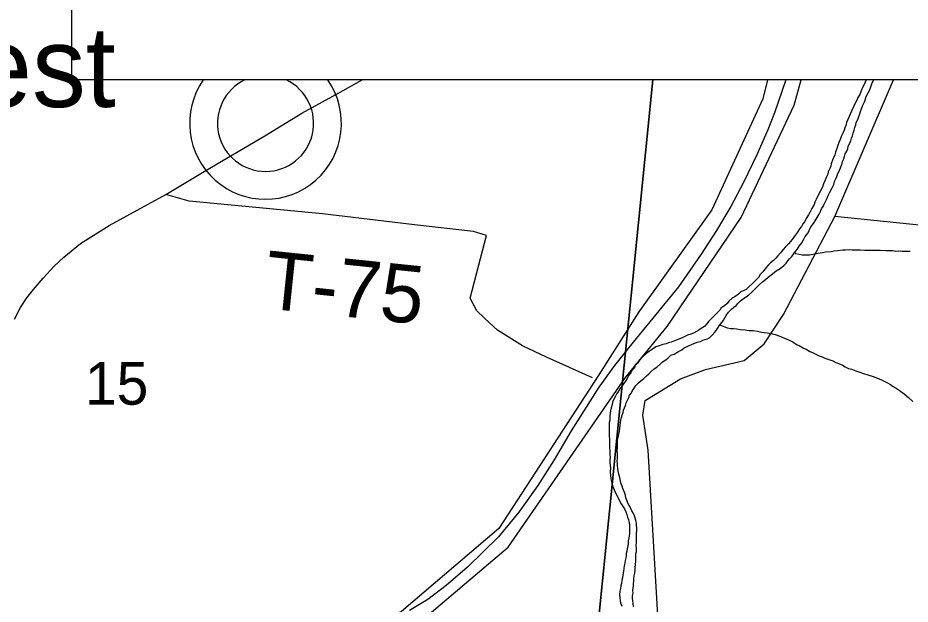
# Model space of a CAD drawing. Extents: x 0 to 34, y -4 to 22.
# Drawn here: x 3.906 to 4.522, y 19.03 to 19.435 of the extents above; entities that cross this region are included whole.
import ezdxf

# ---------------------------------------------------------------- set-up
doc = ezdxf.new("R2010")
doc.units = 0
for name, color, linetype in [('GM_X_Corporation', 7, 'Continuous'), ('GM_X_County_Road', 7, 'Continuous'), ('GM_X_Minor_River', 7, 'Continuous'), ('GM_X_Rail_Line', 7, 'Continuous'), ('GM_X_Section', 7, 'Continuous'), ('GM_X_Section_Text', 7, 'Continuous'), ('GM_X_Township', 7, 'Continuous'), ('GM_X_Township_Road', 7, 'Continuous'), ('GM_X_Township_Road_Text', 7, 'Continuous'), ('GM_X_Unincorporated', 7, 'Continuous'), ('GM_X_Unincorporated_Text', 7, 'Continuous'), ('GM_X_US_Route', 7, 'Continuous'), ('SH_Text', 7, 'Continuous')]:
    doc.layers.add(name, color=color, linetype=linetype)

msp = doc.modelspace()

# ---------------------------------------------------------------- linework, layer by layer
at = {"layer": 'GM_X_Corporation'}
msp.add_lwpolyline([(3.90028, 18.84891), (3.97005, 18.89124), (4.04146, 18.932), (4.10968, 18.98061), (4.17685, 19.01173), (4.24489, 19.06965), (4.32583, 19.18677), (4.35455, 19.22188), (4.40569, 19.29705), (4.44231, 19.37455), (4.44713, 19.39206), (4.42391, 19.39206), (4.42052, 19.37907), (4.38533, 19.3024), (4.33505, 19.23202), (4.30739, 19.18845), (4.23841, 19.08244), (4.1712, 19.02523), (4.10434, 18.99426), (4.03585, 18.94545), (3.96469, 18.90484), (3.89508, 18.8626)], dxfattribs=at)
at = {"layer": 'GM_X_County_Road'}
msp.add_lwpolyline([(4.30269, 18.7967), (4.29682, 18.81893), (4.29278, 18.83509), (4.29361, 18.86203), (4.28538, 18.9188), (4.28964, 18.93093), (4.29997, 18.94102), (4.33049, 18.95404), (4.34395, 18.96661), (4.35069, 18.9794), (4.34148, 19.13651), (4.33767, 19.16075), (4.33946, 19.17084), (4.3637, 19.18566), (4.38098, 19.19217), (4.40769, 19.19845), (4.42161, 19.2099), (4.43485, 19.23009), (4.47033, 19.29782), (4.51074, 19.39206)], dxfattribs=at)
at = {"layer": 'GM_X_Minor_River'}
for points in [[(4.43778, 19.26717), (4.43917, 19.26873), (4.44056, 19.27029), (4.4428, 19.27316), (4.4442, 19.27499), (4.44562, 19.27735), (4.44757, 19.27969), (4.44899, 19.28205), (4.44985, 19.28389), (4.45181, 19.2865), (4.45267, 19.28808), (4.45383, 19.29072), (4.45551, 19.29307), (4.45664, 19.2949), (4.45805, 19.297), (4.45947, 19.29936), (4.46034, 19.3012), (4.4612, 19.30304), (4.46232, 19.30461), (4.46291, 19.3062), (4.46378, 19.30804), (4.46493, 19.31041), (4.46579, 19.31225), (4.46694, 19.31462), (4.46838, 19.31752), (4.46953, 19.31988), (4.47013, 19.322), (4.471, 19.32385), (4.47159, 19.32543), (4.47246, 19.32754), (4.4736, 19.32964), (4.47448, 19.33202), (4.47507, 19.3336), (4.47568, 19.33572), (4.47654, 19.33756), (4.47686, 19.33916), (4.47746, 19.34101), (4.47859, 19.34284), (4.47918, 19.34443), (4.47951, 19.34629), (4.48065, 19.34839), (4.48124, 19.34998), (4.48183, 19.35183), (4.48242, 19.35341), (4.48302, 19.35526), (4.48363, 19.35738), (4.48422, 19.35923), (4.48482, 19.36108), (4.48514, 19.36268), (4.4863, 19.36531), (4.48689, 19.3669), (4.48748, 19.36875), (4.48807, 19.37034), (4.48867, 19.37219), (4.48955, 19.37456), (4.4907, 19.37693), (4.49157, 19.37904), (4.49189, 19.38063), (4.49332, 19.38326), (4.49418, 19.38484), (4.49506, 19.38722), (4.49593, 19.38933), (4.49681, 19.39144), (4.49714, 19.39206)], [(4.49189, 19.39206), (4.49172, 19.39159), (4.49085, 19.38948), (4.48971, 19.38738), (4.48854, 19.38448), (4.48766, 19.3821), (4.48625, 19.38001), (4.48538, 19.37816), (4.48424, 19.37606), (4.48308, 19.37343), (4.48193, 19.37106), (4.48078, 19.36842), (4.48019, 19.36684), (4.47931, 19.36473), (4.47844, 19.36262), (4.47783, 19.3605), (4.47725, 19.35891), (4.47666, 19.35733), (4.47607, 19.35575), (4.47492, 19.35338), (4.47404, 19.351), (4.47316, 19.34889), (4.47229, 19.34678), (4.47169, 19.34466), (4.4708, 19.34228), (4.47021, 19.34043), (4.46962, 19.33885), (4.46903, 19.33726), (4.46785, 19.33409), (4.46753, 19.3325), (4.46694, 19.33092), (4.46579, 19.32855), (4.46547, 19.32695), (4.46461, 19.32511), (4.46345, 19.32248), (4.46258, 19.32036), (4.46169, 19.31799), (4.46026, 19.3151), (4.45883, 19.31247), (4.4574, 19.30957), (4.45653, 19.30773), (4.45595, 19.30614), (4.45451, 19.30325), (4.45308, 19.30062), (4.45223, 19.29905), (4.45053, 19.29643), (4.44966, 19.29432), (4.44827, 19.29276), (4.4474, 19.29092)], [(4.4474, 19.29092), (4.44601, 19.28936), (4.44459, 19.28699), (4.4432, 19.28517), (4.44095, 19.28203), (4.43843, 19.2789), (4.43622, 19.27684), (4.43455, 19.27502), (4.43287, 19.27266), (4.43093, 19.27059), (4.42953, 19.26903), (4.42788, 19.26748), (4.42595, 19.26593), (4.42428, 19.26411), (4.42261, 19.2623), (4.42093, 19.25994), (4.41872, 19.25787), (4.41758, 19.25577), (4.41563, 19.2537), (4.41342, 19.25163), (4.41121, 19.24956), (4.409, 19.24749), (4.40546, 19.24573), (4.4038, 19.24418), (4.40133, 19.24238), (4.39942, 19.24137), (4.39721, 19.2393), (4.39608, 19.23774), (4.39416, 19.23619), (4.39196, 19.23466), (4.39084, 19.23309), (4.38917, 19.23127), (4.38696, 19.2292), (4.3853, 19.22765), (4.38308, 19.22532), (4.38196, 19.22375), (4.38029, 19.22193), (4.3781, 19.22039), (4.37645, 19.21938), (4.37481, 19.21836), (4.37264, 19.21736), (4.37101, 19.2166), (4.36857, 19.21588), (4.36666, 19.21487), (4.36503, 19.21412), (4.36313, 19.21338), (4.3615, 19.21263), (4.3596, 19.21188), (4.35743, 19.21115), (4.35554, 19.21067), (4.35391, 19.20992), (4.35148, 19.20946), (4.34904, 19.20847), (4.34687, 19.20773), (4.34441, 19.20621), (4.34249, 19.20493), (4.34084, 19.20365), (4.33864, 19.20184), (4.33699, 19.20056), (4.33559, 19.19873), (4.33418, 19.19664), (4.33252, 19.19509), (4.33192, 19.19324), (4.33053, 19.19168), (4.3294, 19.18984), (4.328, 19.18801), (4.32686, 19.18591), (4.32573, 19.18408), (4.32433, 19.18225), (4.3232, 19.18068), (4.3218, 19.17886), (4.32095, 19.17728), (4.31982, 19.17571), (4.31896, 19.17387), (4.31782, 19.17177), (4.31694, 19.16966), (4.31662, 19.16806), (4.31601, 19.16568), (4.3154, 19.16356), (4.31503, 19.16037), (4.31492, 19.15716), (4.3146, 19.15557), (4.31455, 19.15397), (4.3145, 19.15237), (4.31444, 19.1505), (4.31462, 19.14809), (4.31457, 19.14649), (4.31476, 19.14408), (4.3147, 19.14221), (4.31488, 19.13953), (4.31482, 19.13793), (4.31503, 19.13606), (4.31495, 19.13365), (4.31515, 19.13151), (4.31509, 19.12991), (4.31503, 19.12804), (4.31523, 19.1259), (4.31545, 19.12429), (4.31535, 19.12135), (4.31554, 19.11894), (4.31573, 19.1168)], [(4.4428, 19.27316), (4.44304, 19.27235), (4.4457, 19.27173), (4.44783, 19.2714), (4.44997, 19.27133), (4.45292, 19.27124), (4.45534, 19.2717), (4.45858, 19.2724), (4.46181, 19.27284), (4.46397, 19.27331), (4.46773, 19.27372), (4.46989, 19.27419), (4.47231, 19.27438), (4.47581, 19.27481), (4.47768, 19.27475), (4.4801, 19.27495), (4.48224, 19.27488), (4.48411, 19.27482), (4.48599, 19.27476), (4.48786, 19.27471), (4.49107, 19.27461), (4.49428, 19.27451), (4.49615, 19.27445), (4.49964, 19.27461), (4.50152, 19.27455), (4.50553, 19.27443), (4.50821, 19.27434), (4.51008, 19.27429), (4.51248, 19.27395), (4.51436, 19.27415), (4.51676, 19.27381), (4.51864, 19.27376), (4.52052, 19.27396), (4.52239, 19.27391)], [(4.32677, 19.10204), (4.32601, 19.10366), (4.3258, 19.10527), (4.32532, 19.10689), (4.32457, 19.10851), (4.32409, 19.11013), (4.3236, 19.11175), (4.32285, 19.11338), (4.32237, 19.11499), (4.32216, 19.1166), (4.32168, 19.11849), (4.32095, 19.12065), (4.32074, 19.12226), (4.32052, 19.12387), (4.32032, 19.12574), (4.32037, 19.12734), (4.32016, 19.12922), (4.32022, 19.13109), (4.32028, 19.13269), (4.32033, 19.13429), (4.32012, 19.13617), (4.32019, 19.1383), (4.32025, 19.1399), (4.3203, 19.1415), (4.32036, 19.14337), (4.32069, 19.14523), (4.32131, 19.14762), (4.32164, 19.14948), (4.32197, 19.1516), (4.32204, 19.15374), (4.32237, 19.1556), (4.32269, 19.15719), (4.32302, 19.15905), (4.32361, 19.16064), (4.32421, 19.16249), (4.32453, 19.16408), (4.32512, 19.16566), (4.32571, 19.16725), (4.3263, 19.1691), (4.32689, 19.17068), (4.32803, 19.17279), (4.32862, 19.17437), (4.33002, 19.1762), (4.33061, 19.17778), (4.33173, 19.17935), (4.33286, 19.18118), (4.3348, 19.183), (4.33673, 19.18454), (4.33838, 19.18609), (4.34004, 19.18764), (4.34197, 19.18919), (4.34363, 19.19074), (4.34556, 19.19255), (4.34748, 19.19382), (4.34969, 19.19589), (4.35135, 19.19744), (4.35355, 19.19898), (4.3552, 19.20026), (4.35713, 19.20207), (4.3593, 19.20281), (4.3623, 19.20459), (4.36476, 19.20585), (4.36641, 19.20713), (4.36886, 19.20839), (4.37185, 19.20963), (4.37375, 19.21038), (4.37538, 19.21113), (4.37754, 19.2116), (4.37917, 19.21235), (4.38079, 19.21283), (4.38242, 19.21331), (4.38406, 19.21433), (4.38572, 19.21588), (4.38739, 19.21797), (4.38879, 19.2198), (4.39104, 19.22293), (4.39244, 19.22476), (4.39356, 19.22633), (4.39527, 19.22948), (4.39696, 19.23183), (4.39891, 19.23391), (4.40055, 19.23519), (4.40221, 19.23648), (4.4036, 19.23804), (4.40525, 19.23959), (4.40718, 19.24113), (4.4091, 19.24241), (4.41102, 19.24369), (4.41295, 19.2455), (4.41489, 19.24731), (4.41628, 19.24887), (4.41822, 19.25094), (4.42042, 19.25275), (4.42235, 19.25429), (4.42428, 19.25583), (4.4273, 19.25814), (4.42978, 19.2602), (4.43252, 19.26199), (4.435, 19.26405), (4.43665, 19.2656), (4.43778, 19.26717)], [(4.39104, 19.22293), (4.39606, 19.22091), (4.39846, 19.22057), (4.40034, 19.22051), (4.40274, 19.22017), (4.40514, 19.21983), (4.40834, 19.21946), (4.41127, 19.2191), (4.41395, 19.21902), (4.41689, 19.21866), (4.41981, 19.21804), (4.42168, 19.21771), (4.42354, 19.21739), (4.42727, 19.21674), (4.42914, 19.21641), (4.43231, 19.21525), (4.43548, 19.21381), (4.43839, 19.21266), (4.44129, 19.21123), (4.44391, 19.20955), (4.44576, 19.20869), (4.44865, 19.207), (4.4505, 19.20614), (4.45313, 19.20472), (4.45498, 19.20386), (4.45708, 19.20273), (4.45946, 19.20159), (4.46158, 19.20099), (4.46343, 19.20013), (4.46687, 19.19895), (4.46898, 19.19809), (4.47109, 19.19695), (4.47347, 19.19608), (4.47559, 19.19521), (4.47743, 19.19409), (4.4798, 19.19294), (4.48192, 19.19234), (4.48404, 19.19148), (4.48748, 19.1903), (4.49013, 19.18942), (4.49305, 19.18853), (4.49676, 19.18734), (4.49967, 19.18619), (4.50258, 19.18503), (4.50442, 19.18417), (4.50627, 19.18331), (4.50863, 19.1819), (4.51046, 19.18051), (4.51257, 19.17938), (4.51467, 19.17798), (4.51807, 19.17547), (4.5212, 19.17297), (4.52405, 19.17021)], [(4.31573, 19.1168), (4.31621, 19.11492), (4.31668, 19.11303), (4.31716, 19.11141), (4.31789, 19.10925), (4.31865, 19.10763), (4.31991, 19.10545), (4.3209, 19.10302), (4.32192, 19.10138), (4.32267, 19.09976), (4.32369, 19.09812), (4.32522, 19.09594), (4.32597, 19.09404), (4.32671, 19.09215), (4.32718, 19.09027), (4.32792, 19.08837), (4.32839, 19.08649), (4.3286, 19.08461), (4.32854, 19.08275), (4.32848, 19.08088), (4.32868, 19.079), (4.32836, 19.07741), (4.32804, 19.07582), (4.32771, 19.07396), (4.32765, 19.07209), (4.32733, 19.07049), (4.32699, 19.06837), (4.32667, 19.06678), (4.32635, 19.06518), (4.32628, 19.06305), (4.32566, 19.0604), (4.32533, 19.05854), (4.325, 19.05668), (4.32467, 19.05482), (4.32434, 19.05296), (4.32399, 19.05056), (4.32365, 19.04844), (4.32333, 19.04684), (4.32299, 19.04445), (4.32267, 19.04286), (4.32234, 19.041), (4.32201, 19.03914), (4.32166, 19.03674), (4.32186, 19.0346), (4.32206, 19.03272), (4.32228, 19.03111), (4.32328, 19.02895)], [(4.33131, 19.0287), (4.3311, 19.03058), (4.3309, 19.03245), (4.33069, 19.03433), (4.33074, 19.03593), (4.33107, 19.03779), (4.33087, 19.03966), (4.33119, 19.04126), (4.33124, 19.04286), (4.33129, 19.04446), (4.33161, 19.04605), (4.33167, 19.04792), (4.33174, 19.04979), (4.33233, 19.05164), (4.3324, 19.05378), (4.33246, 19.05538), (4.3328, 19.05777), (4.33287, 19.05964), (4.33293, 19.06151), (4.33298, 19.06311), (4.33304, 19.06498), (4.33336, 19.06657), (4.33343, 19.0687), (4.33324, 19.07085), (4.3333, 19.07272), (4.33335, 19.07432), (4.3334, 19.07592), (4.33347, 19.07779), (4.33352, 19.07939), (4.33357, 19.08099), (4.33363, 19.08286), (4.33342, 19.08447), (4.33347, 19.08607), (4.333, 19.08795), (4.33252, 19.08957), (4.33203, 19.09119), (4.33128, 19.09281), (4.33027, 19.09471), (4.32927, 19.09661), (4.32825, 19.09825), (4.3275, 19.09988), (4.32677, 19.10204)]]:
    msp.add_lwpolyline(points, dxfattribs=at)
at = {"layer": 'GM_X_Rail_Line'}
msp.add_lwpolyline([(4.43656, 19.39206), (4.42866, 19.36936), (4.42407, 19.35755), (4.41652, 19.34039), (4.40756, 19.3217), (4.39859, 19.30475), (4.38854, 19.28803), (4.37804, 19.27185), (4.36241, 19.24933), (4.33114, 19.21107), (4.31824, 19.195), (4.30731, 19.17991), (4.2884, 19.14985), (4.27659, 19.12995), (4.26533, 19.11206), (4.25221, 19.09376), (4.23806, 19.0768), (4.21679, 19.05572), (4.20215, 19.04315), (4.18935, 19.03342), (4.17667, 19.02588)], dxfattribs=at)
at = {"layer": 'GM_X_Section'}
for points in [[(3.94357, 19.55258), (3.64088, 19.58219), (3.57306, 18.87377), (4.28514, 18.79907), (4.34474, 19.39206), (3.94357, 19.39206)], [(4.34474, 19.39206), (4.28514, 18.79907), (4.99198, 18.73294), (4.99815, 18.79148), (5.05898, 19.39206)]]:
    msp.add_lwpolyline(points, close=True, dxfattribs=at)
at = {"layer": 'GM_X_Township'}
msp.add_lwpolyline([(7.89749, 19.16191), (6.95864, 19.25607), (6.91699, 19.26013), (6.84651, 19.26789), (6.43484, 19.30717), (5.93867, 19.35552), (5.77684, 19.3713), (5.56398, 19.39206), (3.94357, 19.39206), (3.94357, 19.55014)], dxfattribs=at)
at = {"layer": 'GM_X_Township_Road'}
for points in [[(4.22855, 19.22761), (4.22312, 19.23268), (4.2185, 19.24135), (4.22977, 19.28463), (4.22102, 19.28755), (4.18017, 19.29204), (4.11666, 19.29967), (4.02464, 19.30842), (4.00848, 19.31291)], [(4.74401, 19.11833), (4.746, 19.12952), (4.74681, 19.1355), (4.74311, 19.13953), (4.73727, 19.14257), (4.72852, 19.14829), (4.72257, 19.1548), (4.70922, 19.17135), (4.70159, 19.18543), (4.6855, 19.19369), (4.6709, 19.2017), (4.65791, 19.20968), (4.65382, 19.22099), (4.65347, 19.2317), (4.65724, 19.24769), (4.65558, 19.27162), (4.65446, 19.27622), (4.64918, 19.28048), (4.54886, 19.2898), (4.47033, 19.29782)], [(4.30303, 19.18649), (4.2714, 19.20068), (4.25465, 19.20845), (4.23751, 19.21924), (4.22877, 19.2274), (4.22855, 19.22761)]]:
    msp.add_lwpolyline(points, dxfattribs=at)
at = {"layer": 'GM_X_Unincorporated'}
for p, q in [((4.12036, 19.39206), (4.03443, 19.39206)), ((4.09171, 19.39206), (4.06307, 19.39206))]:
    msp.add_line(p, q, dxfattribs=at)
for radius, start, end in [(0.05238, 145.11606, 34.88394), (0.0332, 115.54933, 64.45067)]:
    msp.add_arc((4.07739, 19.3621), radius, start, end, dxfattribs=at)
at = {"layer": 'GM_X_US_Route'}
msp.add_lwpolyline([(3.9041, 19.2269), (3.90834, 19.23507), (3.91254, 19.24163), (3.91725, 19.24738), (3.924, 19.2552), (3.93158, 19.2635), (3.93827, 19.26972), (3.94968, 19.27925), (3.96943, 19.29159), (4.00848, 19.31291), (4.03609, 19.32952), (4.07693, 19.35353), (4.10252, 19.36902), (4.13102, 19.38473), (4.14403, 19.39206)], dxfattribs=at)
at = {"layer": 'SH_Text'}
msp.add_lwpolyline([(3.94357, 19.84879), (6.22504, 19.84879), (6.22504, 19.39206), (3.94357, 19.39206)], close=True, dxfattribs=at)

# ---------------------------------------------------------------- texts
at = {"layer": 'GM_X_Section_Text'}
msp.add_text('15', height=0.029444, rotation=0.00001, dxfattribs=at).set_placement((3.9527, 19.16789))
at = {"layer": 'GM_X_Township_Road_Text'}
msp.add_text('T-75', height=0.04, rotation=354.08122, dxfattribs=at).set_placement((4.07528, 19.23461))
at = {"layer": 'GM_X_Unincorporated_Text'}
msp.add_text('Hillcrest', height=0.055556, rotation=0.00001, dxfattribs=at).set_placement((3.70982, 19.37337))

doc.saveas('drawing.dxf')
